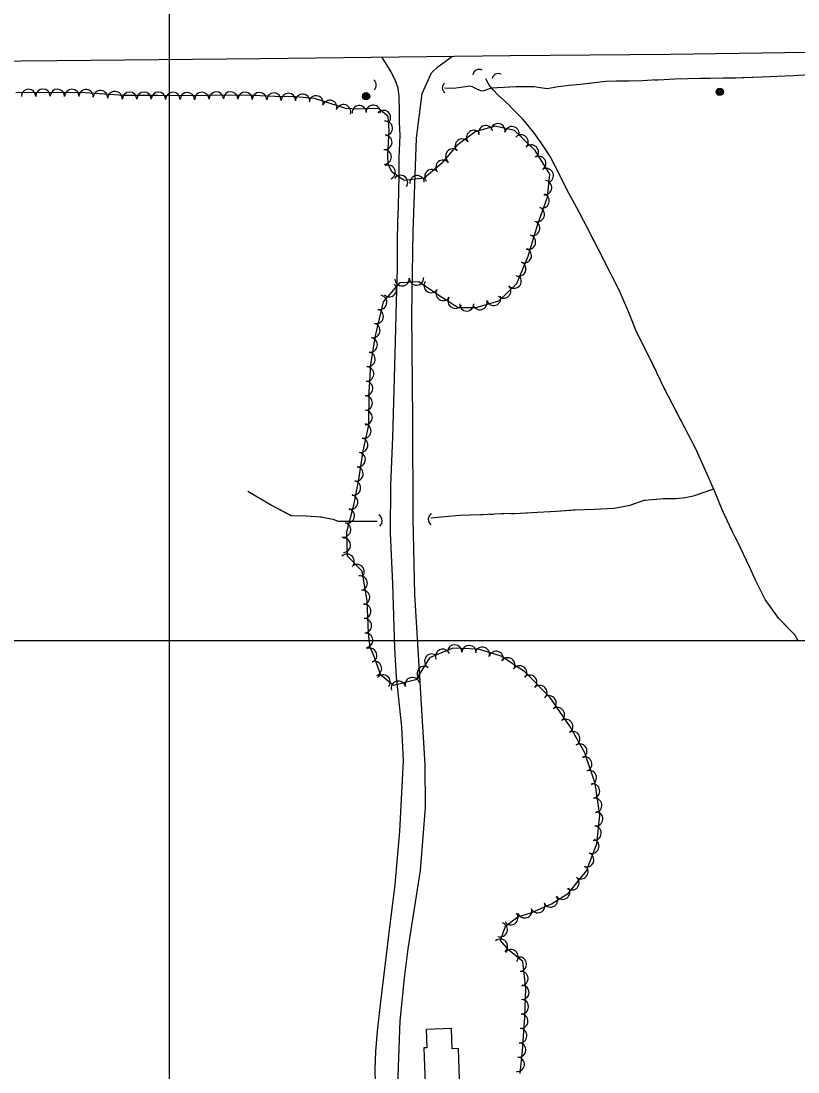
# Model space of a CAD drawing. Extents: x 353423 to 364002, y 127000 to 201942.
# Drawn here: x 360418 to 360848, y 142261 to 142843 of the extents above; entities that cross this region are included whole.
import ezdxf

# ---------------------------------------------------------------- set-up
doc = ezdxf.new("R2010")
doc.units = 0
for name, color, linetype in [('E_DTM_SlopeBottom', 7, 'Continuous'), ('E_DTM_SlopeTop', 7, 'Continuous'), ('E_FEN_Generic', 7, 'Continuous'), ('E_LAND_BrushLine', 7, 'Continuous'), ('E_LAND_TreeLine', 7, 'Continuous'), ('E_MISCPROP', 7, 'Continuous'), ('E_STRUCT_WingWall', 7, 'Continuous'), ('E_WTR_FlowLine', 7, 'Continuous')]:
    doc.layers.add(name, color=color, linetype=linetype)

msp = doc.modelspace()

# ---------------------------------------------------------------- linework, layer by layer
at = {"layer": 'E_DTM_SlopeBottom'}
for centre, radius, start, end in [((360671.72, 142812.92), 3.69, 64.19901, 170.43858), ((360682.24, 142810.81), 3.46, 62.30983, 168.54939), ((360611.28, 142807.98), 3.34, 308.33724, 54.5768), ((360654.44, 142806.45), 3.26, 129.99278, 236.23234), ((360613.99, 142566.29), 3.89, 312.35943, 58.59899), ((360647.28, 142567.18), 3.85, 124.75111, 230.99067)]:
    msp.add_arc(centre, radius, start, end, dxfattribs=at)
at = {"layer": 'E_DTM_SlopeTop'}
msp.add_lwpolyline([(359777.35, 142816.6), (359819.85, 142816.79), (359905.51, 142816.83), (359991.39, 142817.56), (360067.13, 142817.86), (360148.5, 142819.18), (360231.35, 142820.12), (360317.67, 142820.49), (360437.6, 142821.49), (360550.29, 142822.64), (360688.76, 142824.38), (360777.66, 142824.96), (360891.84, 142826.64), (360995.34, 142827.66), (361094.31, 142828.74), (361182.46, 142829.57), (361306.64, 142830.92), (361422.09, 142830.84), (361507.58, 142832.17), (361604.97, 142832.83), (361668.59, 142833.63), (361718.45, 142834.01)], dxfattribs=at)
at = {"layer": 'E_FEN_Generic'}
msp.add_line((360621.26, 142763.97), (360621.02, 142769.2), dxfattribs=at)
msp.add_line((360621.26, 142763.97), (360621.02, 142769.2), dxfattribs=at)
for points in [[(360621.02, 142769.2), (360621.8, 142782.74), (360621.1, 142790.52), (360615.95, 142794.71), (360610.93, 142795.01), (360604.4, 142794.59), (360597.76, 142794.84), (360589.02, 142797.63), (360580.34, 142800.5), (360569.76, 142801.3), (360568.44, 142801.36), (360558.53, 142801.61), (360545.96, 142802.04), (360529.72, 142802.37), (360512.21, 142801.89), (360493.43, 142802.13), (360474.61, 142802.13), (360453.12, 142803.56), (360433.16, 142803.8), (360414.73, 142803.69)], [(360621.02, 142769.2), (360621.8, 142782.74), (360621.1, 142790.52), (360615.95, 142794.71), (360610.93, 142795.01), (360604.4, 142794.59), (360597.76, 142794.84), (360589.02, 142797.63), (360580.34, 142800.5), (360569.76, 142801.3), (360568.44, 142801.36), (360558.53, 142801.61), (360545.96, 142802.04), (360529.72, 142802.37), (360512.21, 142801.89), (360493.43, 142802.13), (360474.61, 142802.13), (360453.12, 142803.56), (360433.16, 142803.8), (360414.73, 142803.69)], [(360694.37, 142260.02), (360695.59, 142272.57), (360696.99, 142291.28), (360697.5, 142306.83), (360695.84, 142322.16), (360688.1, 142328.32), (360683.47, 142333.64), (360686.17, 142341.59), (360693.14, 142346.75), (360700.38, 142349.12), (360711.7, 142354.07), (360721.11, 142360.04), (360731.07, 142372.24), (360736.84, 142387.24), (360738.57, 142403.19), (360735.99, 142420.81), (360730.3, 142437.77), (360722.01, 142452.6), (360710.76, 142468.52), (360696.91, 142482.59), (360683.88, 142491.39), (360671.23, 142495.21), (360657.07, 142495.78), (360644.08, 142490.42), (360636.59, 142478.2), (360624.1, 142475), (360617.15, 142480.73), (360613.08, 142492.08), (360611.2, 142496.23), (360610.32, 142504.09), (360609.45, 142522.05), (360606.69, 142538.36), (360598.55, 142546.7), (360598.33, 142560.31), (360602.16, 142574.96), (360604.95, 142589.35), (360607.4, 142605.12), (360610.51, 142619.38), (360610.61, 142637.64), (360611.62, 142653.03), (360614.12, 142668.94), (360618.62, 142687.7), (360627.91, 142698.4), (360638.11, 142698.96), (360649.19, 142691.5), (360660.06, 142684.54), (360670.03, 142684.59), (360682.61, 142688.36), (360692.51, 142697.87), (360698.75, 142713.01), (360704.19, 142730.78), (360709.48, 142745.8), (360710.82, 142758.5), (360702.68, 142771.62), (360691.17, 142782.79), (360680.35, 142785.05), (360669.41, 142782.04), (360659.3, 142774.47), (360650.61, 142764.25), (360641.1, 142756.24), (360630.02, 142755.07), (360623.42, 142759.69), (360621.26, 142763.97)], [(360694.37, 142260.02), (360695.59, 142272.57), (360696.99, 142291.28), (360697.5, 142306.83), (360695.84, 142322.16), (360688.1, 142328.32), (360683.47, 142333.64), (360686.17, 142341.59), (360693.14, 142346.75), (360700.38, 142349.12), (360711.7, 142354.07), (360721.11, 142360.04), (360731.07, 142372.24), (360736.84, 142387.24), (360738.57, 142403.19), (360735.99, 142420.81), (360730.3, 142437.77), (360722.01, 142452.6), (360710.76, 142468.52), (360696.91, 142482.59), (360683.88, 142491.39), (360671.23, 142495.21), (360657.07, 142495.78), (360644.08, 142490.42), (360636.59, 142478.2), (360624.1, 142475), (360617.15, 142480.73), (360613.08, 142492.08), (360611.2, 142496.23), (360610.32, 142504.09), (360609.45, 142522.05), (360606.69, 142538.36), (360598.55, 142546.7), (360598.33, 142560.31), (360602.16, 142574.96), (360604.95, 142589.35), (360607.4, 142605.12), (360610.51, 142619.38), (360610.61, 142637.64), (360611.62, 142653.03), (360614.12, 142668.94), (360618.62, 142687.7), (360627.91, 142698.4), (360638.11, 142698.96), (360649.19, 142691.5), (360660.06, 142684.54), (360670.03, 142684.59), (360682.61, 142688.36), (360692.51, 142697.87), (360698.75, 142713.01), (360704.19, 142730.78), (360709.48, 142745.8), (360710.82, 142758.5), (360702.68, 142771.62), (360691.17, 142782.79), (360680.35, 142785.05), (360669.41, 142782.04), (360659.3, 142774.47), (360650.61, 142764.25), (360641.1, 142756.24), (360630.02, 142755.07), (360623.42, 142759.69), (360621.26, 142763.97)]]:
    msp.add_lwpolyline(points, dxfattribs=at)
for centre, start, end in [((360421.79, 142801.64), 0.36204, 180.34672), ((360429.8, 142801.69), 0.36204, 180.34672), ((360437.77, 142801.65), 359.31579, 179.30047), ((360445.78, 142801.56), 359.31579, 179.30047), ((360453.68, 142801.43), 356.19146, 176.17614), ((360461.67, 142800.89), 356.19146, 176.17614), ((360469.67, 142800.36), 356.19146, 176.17614), ((360477.8, 142800.03), 359.99853, 179.98321), ((360485.82, 142800.03), 359.99853, 179.98321), ((360493.8, 142800.03), 359.29039, 179.27507), ((360501.81, 142799.93), 359.29039, 179.27507), ((360509.82, 142799.82), 359.29039, 179.27507), ((360517.91, 142799.95), 1.56086, 181.54553), ((360525.92, 142800.17), 1.56086, 181.54553), ((360533.83, 142800.19), 358.85724, 178.84192), ((360541.84, 142800.03), 358.85724, 178.84192), ((360549.82, 142799.81), 358.05769, 178.04237), ((360557.83, 142799.54), 358.05769, 178.04237), ((360565.85, 142799.33), 358.52182, 178.5065), ((360573.74, 142798.89), 355.67853, 175.66321), ((360581.16, 142798.02), 341.71931, 161.70399), ((360588.79, 142795.5), 342.28774, 162.27241), ((360596.42, 142793.06), 342.28774, 162.27241), ((360605.16, 142792.54), 3.6675, 183.65218), ((360612.9, 142792.79), 356.60908, 176.59375), ((360618.57, 142789.88), 320.88282, 140.8675), ((360619.59, 142783.91), 275.15364, 95.13832), ((360668.64, 142778.85), 36.83579, 216.82047), ((360675.25, 142781.47), 15.41188, 195.39656), ((360682.02, 142782.56), 348.20152, 168.18619), ((360689.86, 142780.92), 348.20152, 168.18619), ((360619.32, 142776.23), 266.68139, 86.66606), ((360662.23, 142774.04), 36.83579, 216.82047), ((360694.81, 142776.33), 315.85635, 135.84103), ((360618.97, 142768.01), 272.71418, 92.69885), ((360657.06, 142768.6), 49.63157, 229.61625), ((360700.56, 142770.75), 315.85635, 135.84103), ((360651.57, 142762.31), 40.1388, 220.12348), ((360704.64, 142764.49), 301.81945, 121.80412), ((360621.13, 142759.57), 296.71708, 116.70175), ((360645.44, 142757.15), 40.1388, 220.12348), ((360708.86, 142757.68), 301.81945, 121.80412), ((360628.02, 142753.91), 325.00224, 144.98692), ((360637.24, 142753.72), 6.03173, 186.01641), ((360707.93, 142751.08), 263.99185, 83.97652), ((360706.53, 142743.74), 250.60536, 70.59003), ((360703.87, 142736.19), 250.60536, 70.59003), ((360701.3, 142728.51), 252.99989, 72.98457), ((360698.96, 142720.85), 252.99989, 72.98457), ((360696.64, 142713.39), 247.60506, 67.58974), ((360693.59, 142705.98), 247.60506, 67.58974), ((360628.91, 142700.56), 183.13988, 3.12455), ((360636.9, 142701), 183.13988, 3.12455), ((360690.99, 142699.31), 223.83286, 43.81754), ((360621.8, 142694.57), 229.02324, 49.00792), ((360645.02, 142696.84), 146.03692, 326.02159), ((360651.64, 142692.42), 147.37301, 327.35769), ((360685.21, 142693.76), 223.83286, 43.81754), ((360616.41, 142687.47), 256.53676, 76.52144), ((360658.39, 142688.1), 147.37301, 327.35769), ((360679.71, 142689.68), 196.71652, 16.70119), ((360614.54, 142679.68), 256.53676, 76.52144), ((360664.73, 142686.66), 180.30072, 0.28539), ((360672.04, 142687.38), 196.71652, 16.70119), ((360612.67, 142671.89), 256.53676, 76.52144), ((360611.2, 142663.85), 261.08054, 81.06521), ((360609.96, 142655.94), 261.08054, 81.06521), ((360609.18, 142647.78), 266.24426, 86.22894), ((360608.65, 142639.79), 266.24426, 86.22894), ((360608.48, 142631.66), 269.6815, 89.66618), ((360608.43, 142623.65), 269.6815, 89.66618), ((360607.66, 142616.16), 257.71486, 77.69953), ((360605.95, 142608.33), 257.71486, 77.69953), ((360604.53, 142600.32), 261.18863, 81.17331), ((360603.31, 142592.4), 261.18863, 81.17331), ((360601.9, 142584.6), 259.02192, 79.00659), ((360600.37, 142576.74), 259.02192, 79.00659), ((360598.46, 142569.1), 255.34094, 75.32562), ((360596.43, 142561.35), 255.34094, 75.32562), ((360596.36, 142552.79), 270.97148, 90.95616), ((360598.37, 142543.88), 314.30876, 134.29343), ((360603.96, 142538.15), 314.30876, 134.29343), ((360605.67, 142531.84), 279.58786, 99.57253), ((360607, 142523.94), 279.58786, 99.57253), ((360607.63, 142516.22), 272.80355, 92.78823), ((360608.02, 142508.22), 272.80355, 92.78823), ((360608.66, 142500.1), 276.37268, 96.35736), ((360658.04, 142493.65), 357.70687, 177.69155), ((360666.05, 142493.32), 357.70687, 177.69155), ((360610.89, 142491.83), 294.34358, 114.32826), ((360645.39, 142488.55), 58.51219, 238.49686), ((360651.44, 142491.19), 22.43304, 202.41772), ((360673.41, 142492.37), 343.17379, 163.15847), ((360681.08, 142490.05), 343.17379, 163.15847), ((360613.58, 142484.47), 289.72673, 109.71141), ((360641.21, 142481.72), 58.51219, 238.49686), ((360687.44, 142486.45), 325.98907, 145.97374), ((360694.08, 142481.97), 325.98907, 145.97374), ((360618.35, 142477.02), 320.49913, 140.4838), ((360634.6, 142475.52), 14.37371, 194.35839), ((360699.64, 142476.83), 314.5583, 134.54298), ((360626.84, 142473.53), 14.37371, 194.35839), ((360705.26, 142471.12), 314.5583, 134.54298), ((360710.37, 142465.43), 305.26832, 125.253), ((360715, 142458.89), 305.26832, 125.253), ((360719.62, 142452.35), 305.26832, 125.253), ((360723.52, 142445.61), 299.2074, 119.19208), ((360727.43, 142438.62), 299.2074, 119.19208), ((360730.18, 142431.54), 288.53475, 108.51943), ((360732.72, 142423.95), 288.53475, 108.51943), ((360734.49, 142416.55), 278.34255, 98.32723), ((360735.65, 142408.62), 278.34255, 98.32723), ((360736.24, 142401.21), 263.80746, 83.79213), ((360735.38, 142393.25), 263.80746, 83.79213), ((360734.09, 142385.95), 248.97297, 68.95764), ((360731.22, 142378.47), 248.97297, 68.95764), ((360728.09, 142371.9), 230.78993, 50.7746), ((360723.02, 142365.7), 230.78993, 50.7746), ((360717.95, 142360.51), 212.40391, 32.38859), ((360711.18, 142356.22), 212.40391, 32.38859), ((360696.92, 142350.19), 198.19987, 18.18455), ((360704.18, 142353.07), 203.59164, 23.57632), ((360689.21, 142346.44), 216.46812, 36.4528), ((360683.32, 142339.72), 251.29644, 71.28112), ((360683.4, 142330.53), 311.01622, 131.00089), ((360689.34, 142324.65), 321.4899, 141.47458), ((360693.9, 142320.56), 276.18902, 96.1737), ((360694.76, 142312.6), 276.18902, 96.1737), ((360695.34, 142304.92), 268.13334, 88.11802), ((360695.07, 142296.91), 268.13334, 88.11802), ((360694.71, 142289), 265.71881, 85.70349), ((360694.12, 142281.01), 265.71881, 85.70349), ((360693.52, 142273.02), 265.71881, 85.70349), ((360692.76, 142265.09), 264.49019, 84.47487)]:
    msp.add_arc(centre, 4.01, start, end, dxfattribs=at)
at = {"layer": 'E_LAND_BrushLine'}
for centre, radius in [((360805.03, 142804.18), 2.02), ((360805.01, 142804.18), 1.52), ((360805.05, 142804.19), 1.01), ((360608.91, 142801.7), 2.02), ((360608.89, 142801.69), 1.52), ((360608.93, 142801.7), 1.01), ((360608.92, 142801.7), 0.502), ((360805.04, 142804.19), 0.502)]:
    msp.add_circle(centre, radius, dxfattribs=at)
at = {"layer": 'E_LAND_TreeLine'}
for p, q in [((360500, 141500), (360500, 144000)), ((359500, 142500), (364000, 142500))]:
    msp.add_line(p, q, dxfattribs=at)
at = {"layer": 'E_MISCPROP'}
for points in [[(360617.47, 142823.49), (360622.6, 142815.22), (360624.84, 142811.04), (360626.46, 142806.3), (360627.02, 142801.66), (360627.33, 142793.71), (360627.36, 142787.36), (360627.7, 142780), (360627.07, 142767.77), (360627.1, 142757.21), (360626.97, 142749.81), (360626.77, 142740.28), (360626.45, 142732.24), (360626.24, 142721.29), (360626.09, 142706.25), (360625.58, 142687.71), (360625.09, 142665.93), (360624.3, 142638.9), (360623.59, 142612.58), (360622.45, 142586.11), (360622.27, 142559.53), (360623.6, 142531.64), (360624.64, 142495.77), (360625.65, 142479.61), (360628.54, 142452.15), (360629.46, 142433.22), (360627.56, 142394.39), (360624.95, 142364.67), (360621.3, 142336.54), (360618.74, 142315.07), (360616.84, 142298.17), (360615.17, 142283.45), (360614.2, 142272.21), (360613.86, 142262.17), (360614.14, 142248.17)], [(360629.57, 142144.48), (360629.07, 142204.56), (360626.58, 142253.45), (360627.79, 142289.14), (360630.2, 142312.83), (360632.23, 142329.1), (360639.05, 142372.56), (360641.8, 142407.41), (360641.68, 142431.13), (360636.03, 142525.47), (360635.09, 142567.83), (360634.93, 142622.46), (360634.27, 142681.14), (360634.97, 142726.62), (360636.86, 142778.45), (360640.04, 142803.33), (360645.2, 142814.71), (360648.68, 142818.09), (360656.81, 142823.98)]]:
    msp.add_lwpolyline(points, dxfattribs=at)
at = {"layer": 'E_STRUCT_WingWall'}
msp.add_line((360754.71, 142681.83), (360750.04, 142692.54), dxfattribs=at)
for points in [[(360652.4, 142806.29), (360657.49, 142806.13), (360662.78, 142807.02), (360666.2, 142807.48), (360667.8, 142807.09), (360670.15, 142805.78), (360672.33, 142804.88), (360673.84, 142804.74), (360678.51, 142806.36), (360692.02, 142807.19), (360701.92, 142807.06), (360709.28, 142806.07), (360715.48, 142807.14), (360721.55, 142807.88), (360727.9, 142808.44), (360735.33, 142809.36), (360741.95, 142810.08), (360747.71, 142810.3), (360754.88, 142810.17), (360762.15, 142810.5), (360767.5, 142810.79), (360773.99, 142811), (360780.08, 142811.44), (360787.4, 142811.51), (360793.92, 142811.73), (360799.63, 142811.81), (360806.85, 142811.87), (360813.69, 142811.94), (360828.22, 142812.4), (360845.78, 142813.24), (360864.08, 142814.34)], [(360750.04, 142692.54), (360744.33, 142703.93), (360737.73, 142716.78), (360731.34, 142729.38), (360725.6, 142740.15), (360720.51, 142749.58), (360716.19, 142758.36), (360710.93, 142768.29), (360706.84, 142774.8), (360702.49, 142780.89), (360698.65, 142785.62), (360695.58, 142789.15), (360692.04, 142792.8), (360688.72, 142796.17), (360688.86, 142796.29), (360685.5, 142799.34), (360682.06, 142802.46), (360679.36, 142805.26), (360677.82, 142807.26), (360677.04, 142808.24), (360675.33, 142811.45)], [(360694.54, 142790.22), (360692.04, 142792.8), (360688.72, 142796.17), (360688.86, 142796.29), (360685.5, 142799.34), (360682.06, 142802.46), (360679.36, 142805.26), (360677.82, 142807.26), (360677.04, 142808.24), (360675.33, 142811.45)], [(360774.95, 142811.07), (360777.03, 142811.22)], [(360781.19, 142811.45), (360783.27, 142811.47)], [(360787.44, 142811.51), (360793.92, 142811.73), (360799.63, 142811.81), (360806.85, 142811.87), (360813.69, 142811.94), (360817.67, 142812.07)], [(360817.67, 142812.07), (360828.22, 142812.4), (360845.78, 142813.24), (360847.87, 142813.37)], [(360652.4, 142806.29), (360657.49, 142806.13), (360662.78, 142807.02), (360666.2, 142807.48), (360667.8, 142807.09), (360670.15, 142805.78), (360672.33, 142804.88), (360673.84, 142804.74), (360678.51, 142806.36), (360681.55, 142806.55)], [(360685.71, 142806.8), (360687.78, 142806.93)], [(360691.94, 142807.18), (360692.02, 142807.19), (360694.03, 142807.16)], [(360698.19, 142807.11), (360700.27, 142807.08)], [(360704.41, 142806.73), (360709.28, 142806.07), (360715.48, 142807.14), (360721.55, 142807.88), (360727.9, 142808.44), (360734.36, 142809.24)], [(360734.36, 142809.24), (360735.33, 142809.36), (360741.95, 142810.08), (360747.71, 142810.3), (360754.88, 142810.17), (360762.15, 142810.5), (360764.53, 142810.63)], [(360768.7, 142810.83), (360770.78, 142810.9)], [(360698.54, 142785.74), (360697.23, 142787.26)], [(360702.34, 142781.08), (360701.07, 142782.64)], [(360705.84, 142776.2), (360704.68, 142777.83)], [(360721.76, 142747.26), (360720.51, 142749.58), (360716.19, 142758.36), (360710.93, 142768.29), (360708.06, 142772.86)], [(360735.31, 142721.56), (360731.34, 142729.38), (360725.6, 142740.15), (360721.76, 142747.26)], [(360738.03, 142716.2), (360737.73, 142716.78), (360737.12, 142717.99)], [(360740.78, 142710.85), (360739.86, 142712.63)], [(360743.52, 142705.5), (360742.61, 142707.28)], [(360757.21, 142675.43), (360754.71, 142681.83), (360750.04, 142692.54), (360745.33, 142701.93)], [(360848.59, 142499.87), (360846.6, 142503.11), (360837.74, 142512.27), (360830.18, 142522.74), (360825.04, 142533.08), (360821.55, 142540.92), (360816.55, 142551.42), (360811.98, 142560.62), (360806.59, 142572.11), (360802.18, 142583.02), (360797.85, 142592.67), (360791.72, 142606.27), (360774.49, 142639.59), (360765.8, 142657.54), (360758.9, 142671.11), (360754.71, 142681.83)], [(360769.8, 142649.26), (360765.8, 142657.54), (360758.9, 142671.11), (360757.21, 142675.43)], [(360772.42, 142643.85), (360771.55, 142645.65)], [(360775.07, 142638.46), (360774.49, 142639.59), (360774.17, 142640.24)], [(360777.83, 142633.12), (360776.91, 142634.9)], [(360792.88, 142603.69), (360791.72, 142606.27), (360779.67, 142629.56)], [(360804.58, 142577.1), (360802.18, 142583.02), (360797.85, 142592.67), (360792.88, 142603.69)], [(360644.8, 142567.93), (360660.72, 142569.54), (360672.48, 142569.78), (360684.15, 142570.34), (360694.34, 142570.56), (360703.98, 142571.19), (360714.45, 142571.74), (360724.96, 142572.52), (360735.49, 142572.79), (360746.43, 142573.43), (360755.45, 142575.11), (360763.07, 142577.77), (360774.47, 142578.8), (360780.88, 142578.77), (360785.95, 142579.28), (360790.48, 142580.24), (360801.74, 142584.02)], [(360773.75, 142578.73), (360774.47, 142578.8), (360780.88, 142578.77), (360785.95, 142579.28), (360790.48, 142580.24), (360801.74, 142584.02)], [(360543.42, 142582.76), (360556.44, 142575.07), (360567.44, 142569.3), (360575.76, 142569.15), (360583.6, 142568.65), (360590.52, 142567.21), (360593.52, 142566.23), (360615.02, 142566.15)], [(360543.42, 142582.76), (360556.44, 142575.07), (360567.27, 142569.39)], [(360767.83, 142578.2), (360769.81, 142578.38)], [(360695.23, 142570.61), (360703.98, 142571.19), (360714.45, 142571.74), (360723.9, 142572.44)], [(360723.9, 142572.44), (360724.96, 142572.52), (360735.49, 142572.79), (360746.43, 142573.43), (360752.5, 142574.56)], [(360756.36, 142575.42), (360758.23, 142576.08)], [(360761.97, 142577.38), (360763.07, 142577.77), (360763.89, 142577.84)], [(360806.86, 142571.54), (360806.59, 142572.11), (360806.08, 142573.38)], [(360571.02, 142569.23), (360572.9, 142569.2)], [(360576.67, 142569.09), (360578.56, 142568.97)], [(360582.32, 142568.73), (360583.6, 142568.65), (360584.19, 142568.52)], [(360587.88, 142567.76), (360590.52, 142567.21), (360593.52, 142566.23), (360615.02, 142566.15)], [(360644.8, 142567.93), (360660.72, 142569.54), (360672.48, 142569.78), (360673.45, 142569.83)], [(360677.41, 142570.02), (360679.39, 142570.11)], [(360683.35, 142570.3), (360684.15, 142570.34), (360685.33, 142570.37)], [(360689.29, 142570.45), (360691.27, 142570.49)], [(360809.41, 142566.1), (360808.56, 142567.91)], [(360811.97, 142560.65), (360811.12, 142562.47)], [(360826.17, 142530.81), (360825.04, 142533.08), (360821.55, 142540.92), (360816.55, 142551.42), (360813.75, 142557.06)], [(360842.69, 142507.15), (360837.74, 142512.27), (360830.18, 142522.74), (360826.17, 142530.81)], [(360846.8, 142502.77), (360846.6, 142503.11), (360845.48, 142504.27)]]:
    msp.add_lwpolyline(points, dxfattribs=at)
at = {"layer": 'E_WTR_FlowLine'}
msp.add_lwpolyline([(360661.31, 142239.37), (360660.1, 142273.8), (360656.7, 142273.68), (360656.31, 142284.95), (360642.18, 142284.45), (360642.54, 142274.23), (360640.96, 142274.17), (360642.21, 142238.7)], close=True, dxfattribs=at)

doc.saveas('drawing.dxf')
